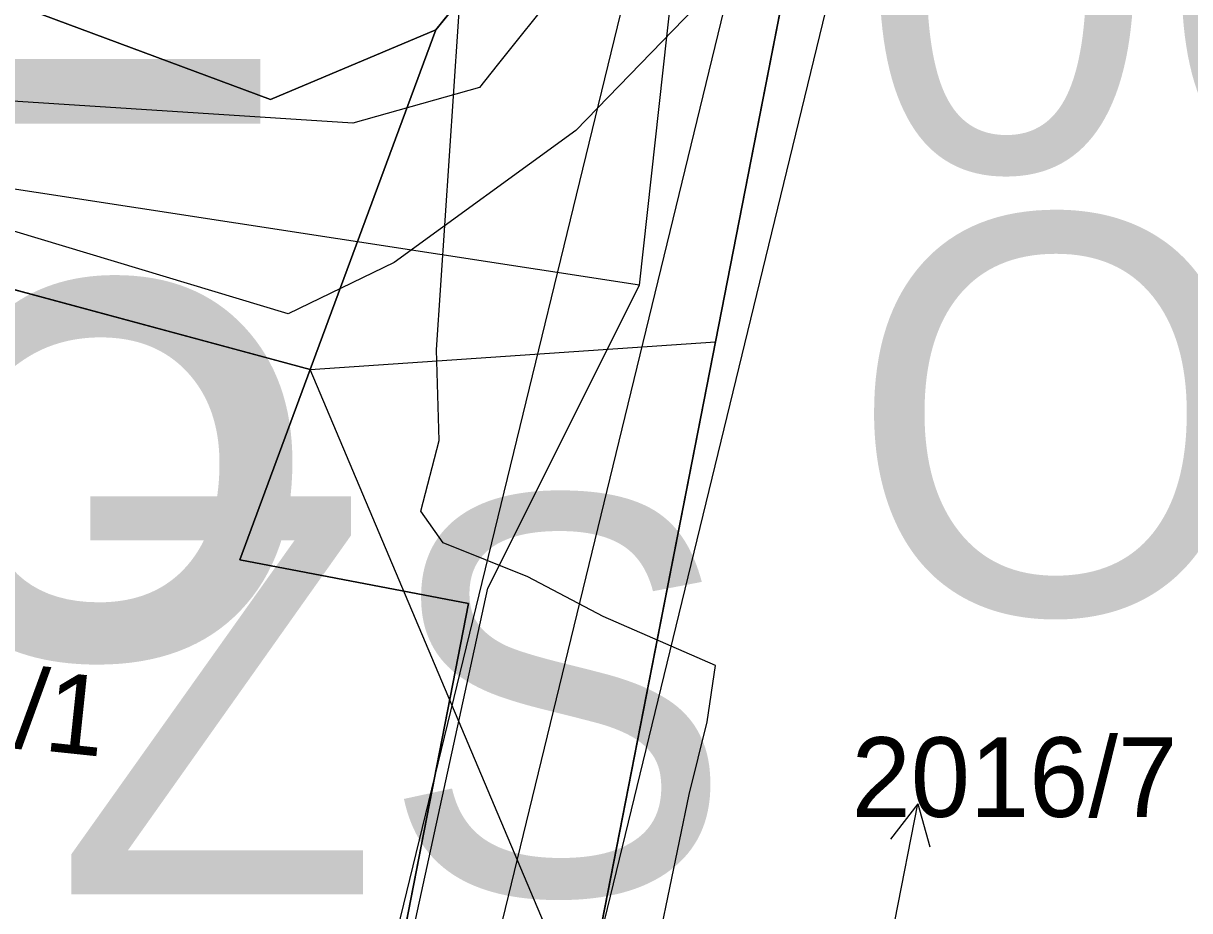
# Model space of a CAD drawing. Extents: x -706130 to -698555, y -971544 to -967260.
# Drawn here: x -704421.24 to -704391.94, y -969452.73 to -969430.44 of the extents above; entities that cross this region are included whole.
import ezdxf

# ---------------------------------------------------------------- set-up
doc = ezdxf.new("R2010")
doc.units = 0
for name, color, linetype in [('_Polohopis reambulance', 7, 'Continuous'), ('BPEJ I-II trida ochrany S', 7, 'Continuous'), ('Docházková izochrona - BUS S', 7, 'Continuous'), ('Docházková izochrona - VLAK N', 7, 'Continuous'), ('Kanalizace_stoka bez rozlišení N', 7, 'Continuous'), ('KN_Hranice_parcel', 7, 'Continuous'), ('KN_Parcelni cisla', 7, 'Continuous'), ('KN_Parcelni cisla_sipky', 7, 'Continuous'), ('KN_Polygon parcely', 7, 'Continuous'), ('KN_POZEMKY_13_ZASTAVENA PLOCHA', 7, 'Continuous'), ('KN_POZEMKY_14_OSTATNI PLOCHA', 7, 'Continuous'), ('KN_POZEMKY_5_ZAHRADA', 7, 'Continuous'), ('KN_VYUZITI_13_zastavena plocha_zboreniste', 7, 'Continuous'), ('KN_VYUZITI_17_ostatni plocha_ostatni komunikace', 7, 'Continuous'), ('Komunikace popis parkoviště S', 7, 'Continuous'), ('Koridor pro umístění staveb pro snižování ohrožení území povodněmi N', 7, 'Continuous'), ('Koridor pro umístění staveb pro snižování ohrožení území povodněmi N ŠRAFY', 7, 'Continuous'), ('Plochy občanské vybavení veřejné S', 7, 'Continuous'), ('Plochy smíšené obytné venkovské S', 7, 'Continuous'), ('Plochy verejnych prostranstvi - komunikace ostatni S', 7, 'Continuous'), ('Plochy vodní a vodních toku_linie zatrubněný tok S', 7, 'Continuous'), ('Plochy zeleně sídelní ostatní S', 7, 'Continuous'), ('Plynovody STL S', 7, 'Continuous'), ('Regulační bloky zastavěné S', 7, 'Continuous'), ('Regulační bloky_číslo S NEZAPINAT', 7, 'Continuous'), ('Regulační kódy zastavěné S', 7, 'Continuous'), ('Spoje_dálkový optický komunikační kabel S', 7, 'Continuous'), ('Trasy cykloturistické S', 7, 'Continuous'), ('Vodovodní řady - rozváděcí S', 7, 'Continuous'), ('VPS pro snizovani ohrozeni uzemi povodnemi_obrys N', 7, 'Continuous'), ('VPS pro snizovani ohrozeni uzemi povodnemi_plochy N', 7, 'Continuous')]:
    doc.layers.add(name, color=color, linetype=linetype)

msp = doc.modelspace()

# ---------------------------------------------------------------- linework, layer by layer
at = {"layer": '_Polohopis reambulance'}
msp.add_line((-704414.03, -969439.13), (-704403.845, -969438.435), dxfattribs=at)
at = {"layer": 'BPEJ I-II trida ochrany S'}
for p, q in [((-704410.87, -969430.6), (-704405.6, -969424.07)), ((-704421.72, -969429.87), (-704415.03, -969432.35)), ((-704415.03, -969432.35), (-704410.87, -969430.6))]:
    msp.add_line(p, q, dxfattribs=at)
at = {"layer": 'Docházková izochrona - BUS S'}
msp.add_arc((-704475.99, -969462.395), 400, 57.53029, 230.24409, dxfattribs=at)
at = {"layer": 'Docházková izochrona - VLAK N'}
msp.add_circle((-704165.451, -969778.767), 800, dxfattribs=at)
at = {"layer": 'Kanalizace_stoka bez rozlišení N'}
for points in [[(-704414.245, -969472.63), (-704412.164, -969456.533), (-704409.57, -969444.624), (-704405.756, -969437.014), (-704403.871, -969419.899), (-704402.774, -969407.197), (-704410.158, -969382.884), (-704416.419, -969346.868), (-704429.111, -969307.531), (-704429.257, -969293.825), (-704428.926, -969261.579), (-704417.435, -969229.796), (-704387.516, -969198.387), (-704355.329, -969175.746), (-704342.387, -969170.161), (-704325.212, -969159.841), (-704300.264, -969142.175), (-704274.452, -969124.129), (-704271.193, -969105.498), (-704273.274, -969089.555), (-704281.769, -969069.266), (-704288.527, -969047.689)], [(-704405.756, -969437.014), (-704443.651, -969431.194), (-704457.546, -969428.418), (-704461.153, -969423.773), (-704488.524, -969419.225)]]:
    msp.add_lwpolyline(points, dxfattribs=at)
at = {"layer": 'KN_Hranice_parcel'}
for p, q in [((-704400.53, -969421.49), (-704407.16, -969455.38)), ((-704410.87, -969430.6), (-704414.03, -969439.13)), ((-704414.03, -969439.13), (-704426.49, -969435.78))]:
    msp.add_line(p, q, dxfattribs=at)
for points in [[(-704410.87, -969430.6), (-704405.6, -969424.07), (-704404.29, -969417.11)], [(-704421.72, -969429.87), (-704415.03, -969432.35), (-704410.87, -969430.6)], [(-704412.36, -969456.86), (-704410.05, -969445.01), (-704415.8, -969443.91), (-704414.03, -969439.13)]]:
    msp.add_lwpolyline(points, dxfattribs=at)
at = {"layer": 'KN_Parcelni cisla_sipky'}
for p, q in [((-704398.767, -969450.044), (-704399.45, -969450.932)), ((-704399.34, -969452.99), (-704398.767, -969450.044)), ((-704398.767, -969450.044), (-704398.467, -969451.123))]:
    msp.add_line(p, q, dxfattribs=at)
at = {"layer": 'KN_Polygon parcely'}
for points in [[(-704405.6, -969424.07), (-704404.29, -969417.11), (-704407.24, -969417.25), (-704417.56, -969417.73), (-704417.98, -969405.42), (-704421.3, -969405.33), (-704421.26, -969417.86), (-704421.72, -969429.87), (-704415.03, -969432.35), (-704410.87, -969430.6)], [(-704354.05, -969458.17), (-704350.55, -969458.2), (-704352.98, -969441.17), (-704352.98, -969434.07), (-704352.02, -969434.07), (-704352.02, -969425.9), (-704361.35, -969430.28), (-704361.82, -969428.25), (-704371.1, -969428.49), (-704371.13, -969425.39), (-704381.23, -969425.5), (-704382.58, -969427.41), (-704385.75, -969426.37), (-704400.53, -969421.49), (-704407.16, -969455.38), (-704403.62, -969454.37), (-704393.32, -969454.88), (-704373.71, -969458.41), (-704369.42, -969458.69), (-704369.25, -969456.59), (-704360.32, -969457.47)], [(-704414.03, -969439.13), (-704410.87, -969430.6), (-704415.03, -969432.35), (-704421.72, -969429.87), (-704432.13, -969429.89), (-704438.58, -969433.02), (-704445.25, -969438.16), (-704449.13, -969444.54), (-704450.14, -969447.04), (-704444.58, -969448.06), (-704438.1, -969439.81), (-704429.48, -969434.98), (-704426.49, -969435.78)], [(-704410.05, -969445.01), (-704415.8, -969443.91), (-704414.03, -969439.13), (-704426.49, -969435.78), (-704429.44, -969450.27), (-704424.74, -969451.23), (-704425.77, -969456.25), (-704416.83, -969456.46), (-704412.36, -969456.86)]]:
    msp.add_lwpolyline(points, close=True, dxfattribs=at)
msp.add_lwpolyline([(-704405.6, -969424.07), (-704410.87, -969430.6), (-704414.03, -969439.13), (-704415.8, -969443.91), (-704410.05, -969445.01), (-704412.36, -969456.86), (-704407.16, -969455.38), (-704400.53, -969421.49)], dxfattribs=at)
at = {"layer": 'KN_POZEMKY_13_ZASTAVENA PLOCHA'}
for p, q in [((-704407.16, -969455.38), (-704400.53, -969421.49)), ((-704426.49, -969435.78), (-704414.03, -969439.13)), ((-704414.03, -969439.13), (-704415.8, -969443.91)), ((-704415.8, -969443.91), (-704410.05, -969445.01)), ((-704410.05, -969445.01), (-704412.36, -969456.86))]:
    msp.add_line(p, q, dxfattribs=at)
at = {"layer": 'KN_POZEMKY_14_OSTATNI PLOCHA'}
for p, q in [((-704400.53, -969421.49), (-704407.16, -969455.38)), ((-704410.87, -969430.6), (-704405.6, -969424.07)), ((-704421.72, -969429.87), (-704415.03, -969432.35)), ((-704415.03, -969432.35), (-704410.87, -969430.6)), ((-704410.87, -969430.6), (-704414.03, -969439.13)), ((-704414.03, -969439.13), (-704410.87, -969430.6)), ((-704414.03, -969439.13), (-704426.49, -969435.78)), ((-704415.8, -969443.91), (-704414.03, -969439.13)), ((-704410.05, -969445.01), (-704415.8, -969443.91)), ((-704412.36, -969456.86), (-704410.05, -969445.01))]:
    msp.add_line(p, q, dxfattribs=at)
at = {"layer": 'KN_POZEMKY_5_ZAHRADA'}
for p, q in [((-704405.6, -969424.07), (-704410.87, -969430.6)), ((-704415.03, -969432.35), (-704421.72, -969429.87)), ((-704410.87, -969430.6), (-704415.03, -969432.35))]:
    msp.add_line(p, q, dxfattribs=at)
at = {"layer": 'KN_VYUZITI_13_zastavena plocha_zboreniste'}
for p, q in [((-704426.49, -969435.78), (-704414.03, -969439.13)), ((-704414.03, -969439.13), (-704415.8, -969443.91)), ((-704415.8, -969443.91), (-704410.05, -969445.01)), ((-704410.05, -969445.01), (-704412.36, -969456.86))]:
    msp.add_line(p, q, dxfattribs=at)
at = {"layer": 'KN_VYUZITI_17_ostatni plocha_ostatni komunikace'}
for p, q in [((-704400.53, -969421.49), (-704407.16, -969455.38)), ((-704410.87, -969430.6), (-704405.6, -969424.07)), ((-704421.72, -969429.87), (-704415.03, -969432.35)), ((-704415.03, -969432.35), (-704410.87, -969430.6)), ((-704410.87, -969430.6), (-704414.03, -969439.13)), ((-704414.03, -969439.13), (-704410.87, -969430.6)), ((-704414.03, -969439.13), (-704426.49, -969435.78)), ((-704415.8, -969443.91), (-704414.03, -969439.13)), ((-704410.05, -969445.01), (-704415.8, -969443.91)), ((-704412.36, -969456.86), (-704410.05, -969445.01))]:
    msp.add_line(p, q, dxfattribs=at)
at = {"layer": 'Koridor pro umístění staveb pro snižování ohrožení území povodněmi N'}
for points in [[(-704407.325, -969468.786), (-704407.166, -969455.151), (-704399.122, -969422.094), (-704396.987, -969414.872), (-704396.472, -969411.68), (-704396.831, -969405.718), (-704399.045, -969390.648), (-704401.168, -969379.013), (-704403.475, -969369.415), (-704405.563, -969364.596), (-704410.04, -969356.65)], [(-704413.218, -969357.433), (-704410.237, -969366.384), (-704408.235, -969371.005), (-704406.062, -969380.047), (-704403.98, -969391.46), (-704401.809, -969406.232), (-704401.496, -969411.43), (-704401.872, -969413.761), (-704403.952, -969420.793), (-704412.159, -969454.523), (-704412.327, -969468.934)]]:
    msp.add_lwpolyline(points, dxfattribs=at)
at = {"layer": 'Koridor pro umístění staveb pro snižování ohrožení území povodněmi N ŠRAFY'}
for points in [[(-704407.325, -969468.786), (-704407.166, -969455.151), (-704399.122, -969422.094), (-704396.987, -969414.872), (-704396.472, -969411.68), (-704396.831, -969405.718), (-704399.045, -969390.648), (-704401.168, -969379.013), (-704403.475, -969369.415), (-704405.563, -969364.596), (-704410.04, -969356.65)], [(-704413.218, -969357.433), (-704410.237, -969366.384), (-704408.235, -969371.005), (-704406.062, -969380.047), (-704403.98, -969391.46), (-704401.809, -969406.232), (-704401.496, -969411.43), (-704401.872, -969413.761), (-704403.952, -969420.793), (-704412.159, -969454.523), (-704412.327, -969468.934)]]:
    msp.add_lwpolyline(points, dxfattribs=at)
at = {"layer": 'Plochy občanské vybavení veřejné S'}
msp.add_lwpolyline([(-704385.75, -969426.37), (-704400.53, -969421.49), (-704407.16, -969455.38)], dxfattribs=at)
at = {"layer": 'Plochy smíšené obytné venkovské S'}
for p, q in [((-704410.87, -969430.6), (-704405.6, -969424.07)), ((-704421.72, -969429.87), (-704415.03, -969432.35)), ((-704415.03, -969432.35), (-704410.87, -969430.6))]:
    msp.add_line(p, q, dxfattribs=at)
at = {"layer": 'Plochy verejnych prostranstvi - komunikace ostatni S'}
for p, q in [((-704407.16, -969455.38), (-704400.53, -969421.49)), ((-704405.6, -969424.07), (-704410.87, -969430.6)), ((-704415.03, -969432.35), (-704421.72, -969429.87)), ((-704410.87, -969430.6), (-704415.03, -969432.35)), ((-704424.203, -969436.395), (-704414.03, -969439.13)), ((-704410.05, -969445.01), (-704412.36, -969456.86))]:
    msp.add_line(p, q, dxfattribs=at)
msp.add_lwpolyline([(-704414.03, -969439.13), (-704415.8, -969443.91), (-704410.05, -969445.01)], dxfattribs=at)
at = {"layer": 'Plochy vodní a vodních toku_linie zatrubněný tok S'}
msp.add_lwpolyline([(-704410.814, -969356.741), (-704407.9, -969365.49), (-704405.855, -969370.21), (-704403.615, -969379.53), (-704401.513, -969391.054), (-704399.32, -969405.975), (-704398.984, -969411.555), (-704399.429, -969414.317), (-704401.537, -969421.443), (-704409.662, -969454.837), (-704409.826, -969468.86)], dxfattribs=at)
at = {"layer": 'Plochy zeleně sídelní ostatní S'}
for p, q in [((-704414.03, -969439.13), (-704424.203, -969436.395)), ((-704412.36, -969456.86), (-704410.05, -969445.01))]:
    msp.add_line(p, q, dxfattribs=at)
msp.add_lwpolyline([(-704410.05, -969445.01), (-704415.8, -969443.91), (-704414.03, -969439.13)], dxfattribs=at)
at = {"layer": 'Plynovody STL S'}
msp.add_lwpolyline([(-704412.24, -969360.42), (-704411.775, -969361.982), (-704411.21, -969363.88), (-704410.422, -969366.928), (-704408.7, -969373.589), (-704407.37, -969378.74), (-704406.106, -969385.303), (-704404.3, -969394.66), (-704403.925, -969397.103), (-704402.97, -969403.36), (-704402.758, -969409.032), (-704402.63, -969412.49), (-704403.434, -969418.119), (-704403.7, -969419.98), (-704404.018, -969420.924), (-704406.3, -969427.7), (-704409.33, -969431.488), (-704409.78, -969432.05), (-704412.96, -969432.95), (-704422.42, -969432.34), (-704423.96, -969432.18), (-704427.34, -969431.57), (-704429.22, -969431.028), (-704434.968, -969429.369)], dxfattribs=at)
at = {"layer": 'Regulační bloky zastavěné S'}
for p, q in [((-704421.72, -969429.87), (-704415.03, -969432.35)), ((-704415.03, -969432.35), (-704410.87, -969430.6)), ((-704414.03, -969439.13), (-704424.203, -969436.395)), ((-704412.36, -969456.86), (-704410.05, -969445.01))]:
    msp.add_line(p, q, dxfattribs=at)
for points in [[(-704410.87, -969430.6), (-704405.6, -969424.07), (-704404.29, -969417.11)], [(-704385.75, -969426.37), (-704400.53, -969421.49), (-704407.16, -969455.38)], [(-704410.05, -969445.01), (-704415.8, -969443.91), (-704414.03, -969439.13)]]:
    msp.add_lwpolyline(points, dxfattribs=at)
at = {"layer": 'Spoje_dálkový optický komunikační kabel S'}
msp.add_lwpolyline([(-704408.46, -969468.88), (-704408.18, -969457.24), (-704408.03, -969455.94), (-704405.72, -969455.67), (-704404.51, -969449.81), (-704404.06, -969447.98), (-704403.85, -969446.57), (-704406.67, -969445.34), (-704408.56, -969444.34), (-704410.69, -969443.49), (-704411.25, -969442.69), (-704410.79, -969440.92), (-704410.86, -969438.64), (-704410.2, -969428.89)], dxfattribs=at)
at = {"layer": 'Trasy cykloturistické S'}
msp.add_lwpolyline([(-704407.868, -969459.919), (-704407.16, -969455.38), (-704414.03, -969439.13), (-704429.48, -969434.98), (-704445.25, -969438.16), (-704450.14, -969447.04), (-704452.59, -969446.59), (-704458.18, -969429.34), (-704463.86, -969425), (-704467.46, -969423.65), (-704473.94, -969422.15)], dxfattribs=at)
at = {"layer": 'Vodovodní řady - rozváděcí S'}
for points in [[(-704399.569, -969405.18), (-704397.013, -969412.878), (-704401.659, -969427.258), (-704407.357, -969433.128)], [(-704407.357, -969433.128), (-704411.92, -969436.45)], [(-704411.92, -969436.45), (-704414.586, -969437.733), (-704427.064, -969433.973), (-704436.589, -969436.936)]]:
    msp.add_lwpolyline(points, dxfattribs=at)
at = {"layer": 'VPS pro snizovani ohrozeni uzemi povodnemi_obrys N'}
for points in [[(-704407.325, -969468.786), (-704407.166, -969455.151), (-704399.122, -969422.094), (-704396.987, -969414.872), (-704396.472, -969411.68), (-704396.831, -969405.718), (-704399.045, -969390.648), (-704401.168, -969379.013), (-704403.475, -969369.415), (-704405.563, -969364.596), (-704410.04, -969356.65)], [(-704413.218, -969357.433), (-704410.237, -969366.384), (-704408.235, -969371.005), (-704406.062, -969380.047), (-704403.98, -969391.46), (-704401.809, -969406.232), (-704401.496, -969411.43), (-704401.872, -969413.761), (-704403.952, -969420.793), (-704412.159, -969454.523), (-704412.327, -969468.934)]]:
    msp.add_lwpolyline(points, dxfattribs=at)
at = {"layer": 'VPS pro snizovani ohrozeni uzemi povodnemi_plochy N'}
for points in [[(-704407.325, -969468.786), (-704407.166, -969455.151), (-704399.122, -969422.094), (-704396.987, -969414.872), (-704396.472, -969411.68), (-704396.831, -969405.718), (-704399.045, -969390.648), (-704401.168, -969379.013), (-704403.475, -969369.415), (-704405.563, -969364.596), (-704410.04, -969356.65)], [(-704413.218, -969357.433), (-704410.237, -969366.384), (-704408.235, -969371.005), (-704406.062, -969380.047), (-704403.98, -969391.46), (-704401.809, -969406.232), (-704401.496, -969411.43), (-704401.872, -969413.761), (-704403.952, -969420.793), (-704412.159, -969454.523), (-704412.327, -969468.934)]]:
    msp.add_lwpolyline(points, dxfattribs=at)

# ---------------------------------------------------------------- texts
at = {"layer": 'KN_Parcelni cisla'}
msp.add_text('44/1', height=2, rotation=354, dxfattribs=at).set_placement((-704424.448, -969448.315))
msp.add_text('2016/7', height=2, dxfattribs=at).set_placement((-704400.43, -969450.37))
at = {"layer": 'Komunikace popis parkoviště S'}
msp.add_text('P5', height=15, dxfattribs=at).set_placement((-704438.168, -969446.333))
at = {"layer": 'Regulační bloky_číslo S NEZAPINAT'}
msp.add_text('060', height=10, dxfattribs=at).set_placement((-704400.254, -969434.147))
at = {"layer": 'Regulační kódy zastavěné S'}
for s, p in [('OV.2.40.30', (-704400.498, -969445.27)), ('ZS', (-704420.45, -969452.318))]:
    msp.add_text(s, height=10, dxfattribs=at).set_placement(p)

doc.saveas('drawing.dxf')
